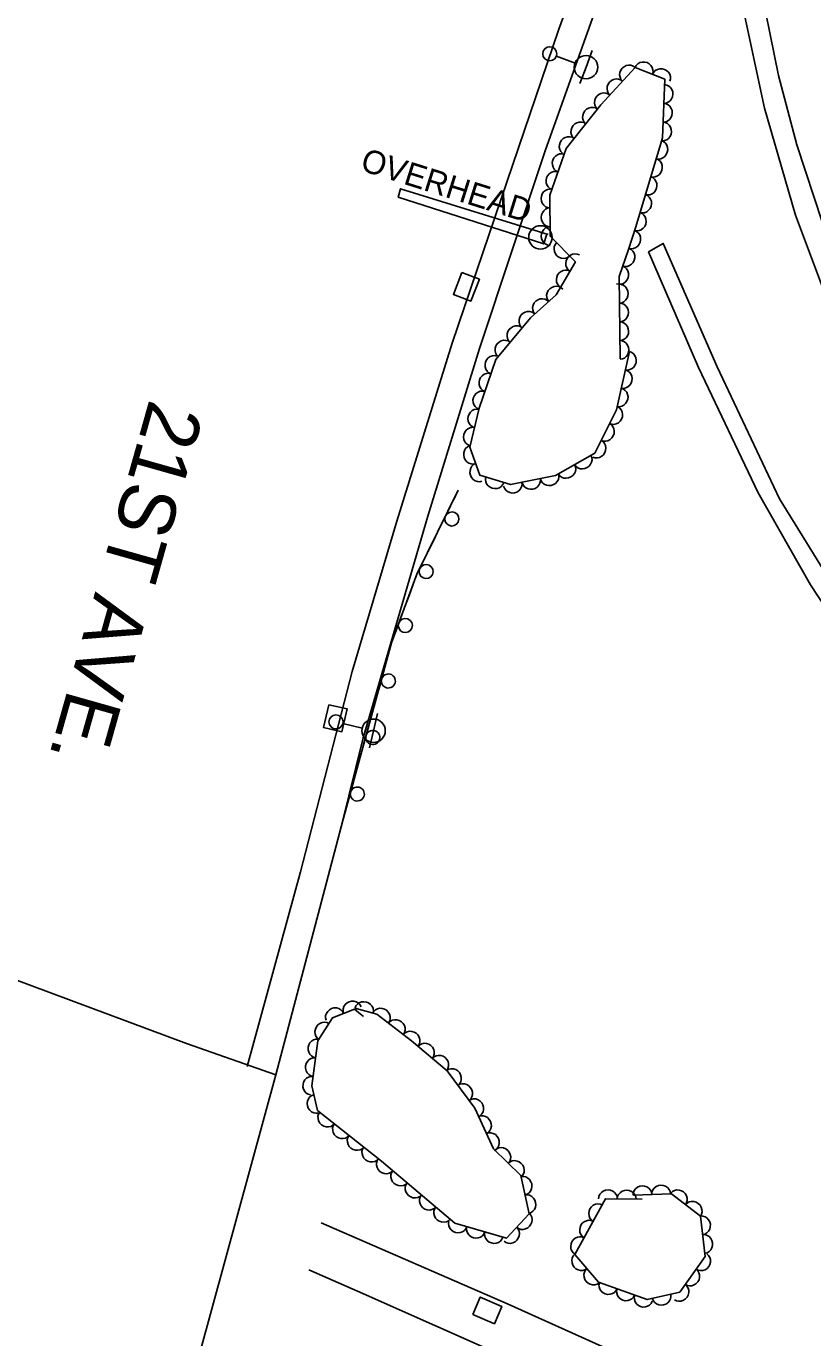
# Model space of a CAD drawing. Extents: x 1722896 to 1754269, y 648279 to 666297.
# Drawn here: x 1730376.5 to 1730544.3, y 652553.4 to 652833.1 of the extents above; entities that cross this region are included whole.
import ezdxf

# ---------------------------------------------------------------- set-up
doc = ezdxf.new("R2010")
doc.units = 0
for name, color, linetype in [('DESIGN - CENTERLINE - Proposed', 7, 'Continuous'), ('DESIGN - PUBLIC HEARING - Shapes', 7, 'Continuous'), ('DESIGN - SCRATCH - User 1', 7, 'Continuous'), ('DESIGN - SHEET - Linework', 7, 'Continuous'), ('SURVEY - CENTERLINE - Preliminary Text', 7, 'Continuous'), ('SURVEY - DRAINAGE - Natural Features', 7, 'Continuous'), ('SURVEY - DTM - Breaklines', 7, 'Continuous'), ('SURVEY - VEGETATION - Features with Text', 7, 'Continuous')]:
    doc.layers.add(name, color=color, linetype=linetype)

msp = doc.modelspace()

# ---------------------------------------------------------------- linework, layer by layer
at = {"layer": 'DESIGN - CENTERLINE - Proposed'}
for points in [[(1730678.62, 652556.59), (1730655.66, 652581.98), (1730633.59, 652606.1), (1730610.89, 652629.81), (1730587.34, 652655.47), (1730572.3, 652674.38), (1730557.65, 652692.98), (1730543.82, 652713.96), (1730532.68, 652733.61), (1730519.92, 652760.34), (1730509.3, 652785), (1730512.44, 652786.79), (1730523.91, 652760.51), (1730537.26, 652732.3), (1730550.79, 652710.35), (1730569.07, 652684.4), (1730588.75, 652660.2), (1730609.5, 652636.9), (1730631.92, 652613.32), (1730651.78, 652591.33), (1730680.55, 652559.79)], [(1730429.78, 652609.47), (1730444.06, 652663.76)], [(1730320.03, 652649.74), (1730360.86, 652634.69), (1730410.72, 652616.15), (1730429.78, 652609.47), (1730413.52, 652550.19), (1730395.45, 652485.89), (1730380.84, 652435.06), (1730364.21, 652375.37), (1730341.88, 652382.42), (1730293.39, 652400.33), (1730258.81, 652413.03), (1730243.66, 652419.34), (1730256.53, 652465.44), (1730260.79, 652480.99)]]:
    msp.add_lwpolyline(points, dxfattribs=at)
at = {"layer": 'DESIGN - PUBLIC HEARING - Shapes'}
msp.add_line((1730486.22, 652788.06), (1730486.22, 652788.06), dxfattribs=at)
msp.add_lwpolyline([(1730487.88, 652788.7), (1730456.37, 652798.44), (1730455.88, 652796.69), (1730486.93, 652786.7), (1730487.59, 652788.83)], dxfattribs=at)
msp.add_circle((1730486.22, 652788.08), 2.5, dxfattribs=at)
at = {"layer": 'DESIGN - SCRATCH - User 1'}
for points in [[(1730444.06, 652663.76), (1730454.44, 652701.65), (1730459.87, 652716.23), (1730468.67, 652734.15)], [(1730467.71, 652732.21), (1730468.67, 652734.15)], [(1730464.98, 652726.65), (1730467.01, 652730.78)], [(1730463.24, 652723.1), (1730464.28, 652725.21)], [(1730462.21, 652720.99), (1730463.24, 652723.1)], [(1730459.55, 652715.39), (1730459.87, 652716.23), (1730461.5, 652719.56)], [(1730457.36, 652709.49), (1730458.18, 652711.69)], [(1730458.18, 652711.69), (1730459, 652713.89)], [(1730455.19, 652703.68), (1730456.8, 652707.99)], [(1730453.97, 652699.93), (1730454.44, 652701.65), (1730454.64, 652702.18)], [(1730453.35, 652697.66), (1730453.97, 652699.93)], [(1730451.71, 652691.68), (1730452.92, 652696.12)], [(1730450.67, 652687.87), (1730451.29, 652690.14)], [(1730450.04, 652685.6), (1730450.67, 652687.87)], [(1730448.41, 652679.62), (1730449.62, 652684.06)], [(1730447.36, 652675.81), (1730447.99, 652678.08)], [(1730446.74, 652673.55), (1730447.36, 652675.81)], [(1730445.11, 652667.57), (1730446.32, 652672)], [(1730444.06, 652663.76), (1730444.68, 652666.02)]]:
    msp.add_lwpolyline(points, dxfattribs=at)
for centre, start, end in [((1730467.33, 652728.03), 267.1178, 267.108), ((1730461.82, 652716.81), 267.1178, 267.108), ((1730457.39, 652705.29), 272.841, 272.8312), ((1730453.76, 652693.48), 277.9459, 277.9361), ((1730450.46, 652681.42), 277.9459, 277.9361), ((1730447.15, 652669.37), 277.9459, 277.9361)]:
    msp.add_arc(centre, 1.5, start, end, dxfattribs=at)
at = {"layer": 'SURVEY - CENTERLINE - Preliminary Text'}
for points in [[(1730690.91, 652578.28), (1730670.64, 652599.73), (1730652.08, 652619.98), (1730635.95, 652638.35), (1730620.02, 652657.68), (1730605.98, 652676.11), (1730591.81, 652697.52), (1730580.39, 652715.47), (1730569.39, 652735.86), (1730560.76, 652753.62), (1730552.41, 652773.72), (1730546.42, 652791.17), (1730540.93, 652807.79), (1730537, 652822.62), (1730534.28, 652835.9), (1730531.95, 652852.41), (1730530.87, 652867.87), (1730530.75, 652886.96), (1730532.31, 652912.93), (1730536.34, 652936.8)], [(1730528.15, 652886.5), (1730529.41, 652904.36), (1730532.14, 652923.64), (1730530.89, 652925.63), (1730528.76, 652926.41), (1730526.78, 652925.61), (1730524.92, 652922.7), (1730516.76, 652902.55), (1730509.61, 652884.3), (1730501.43, 652863.2), (1730490.15, 652832.52), (1730477.84, 652796.28), (1730467.37, 652765.52), (1730455.57, 652727.59), (1730446.07, 652695.48), (1730435.05, 652652.78), (1730423.64, 652611.26)], [(1730528.01, 652885.82), (1730520.73, 652885.93), (1730516.76, 652886.91), (1730499.8, 652841.88), (1730487.24, 652806.53), (1730473.18, 652764.42), (1730462.17, 652728.61), (1730448.37, 652681.33), (1730443.74, 652662.66)], [(1730688.22, 652575.09), (1730670.36, 652593.21), (1730647.86, 652617.46), (1730626.59, 652641.84), (1730609.48, 652663.96), (1730596.97, 652681.47), (1730583.23, 652702.24), (1730570.75, 652723.48), (1730558.17, 652748.44), (1730548.35, 652772.38), (1730540.62, 652792.8), (1730534.01, 652815.65), (1730529.83, 652835.2), (1730527.59, 652852.49), (1730525.28, 652875.17), (1730525.91, 652885.34)], [(1730439.44, 652577.92), (1730479.36, 652560.57), (1730516.57, 652543.77), (1730546.11, 652530.18), (1730577.83, 652514.71), (1730613.44, 652496.57), (1730642.72, 652481.14)], [(1730637.46, 652472.36), (1730587.5, 652498.21), (1730541.33, 652520.67), (1730496.03, 652541.67), (1730447.16, 652563.34), (1730436.79, 652567.91)]]:
    msp.add_lwpolyline(points, dxfattribs=at)
at = {"layer": 'SURVEY - DRAINAGE - Natural Features'}
for p, q in [((1730470.43, 652777.54), (1730470.43, 652777.54)), ((1730442.47, 652685.53), (1730442.47, 652685.53)), ((1730474.89, 652559.24), (1730474.89, 652559.24))]:
    msp.add_line(p, q, dxfattribs=at)
for points in [[(1730469.45, 652780.59), (1730473.19, 652779.16), (1730471.4, 652774.49), (1730467.66, 652775.92), (1730469.45, 652780.59)], [(1730441.08, 652688.41), (1730444.98, 652687.52), (1730443.86, 652682.64), (1730439.96, 652683.54), (1730441.08, 652688.41)], [(1730471.8, 652558.4), (1730473.39, 652562.07), (1730477.98, 652560.08), (1730476.39, 652556.41), (1730471.8, 652558.4)]]:
    msp.add_lwpolyline(points, dxfattribs=at)
at = {"layer": 'SURVEY - DTM - Breaklines'}
for p, q in [((1730489.61, 652826.72), (1730493.6, 652825.25)), ((1730495.95, 652824.39), (1730497.24, 652827.91)), ((1730495.95, 652824.39), (1730494.65, 652820.87)), ((1730450.62, 652682.87), (1730451.48, 652686.52)), ((1730444.05, 652684.42), (1730448.19, 652683.44)), ((1730450.62, 652682.87), (1730449.76, 652679.22))]:
    msp.add_line(p, q, dxfattribs=at)
for centre, radius in [((1730488.21, 652827.24), 1.5), ((1730495.95, 652824.39), 2.5), ((1730442.59, 652684.76), 1.5), ((1730450.62, 652682.87), 2.5)]:
    msp.add_circle(centre, radius, dxfattribs=at)
at = {"layer": 'SURVEY - VEGETATION - Features with Text'}
for points in [[(1730505.23, 652763.72), (1730502.42, 652751.34), (1730497.82, 652742.07), (1730489.44, 652737.28), (1730479.84, 652735.36), (1730473.29, 652737.34), (1730471.17, 652743.32), (1730473.15, 652751.69), (1730476.7, 652762.07), (1730484.09, 652770.95), (1730489.58, 652775.81), (1730493.67, 652782.89), (1730488.28, 652788.32), (1730488.24, 652797.06), (1730491.69, 652807.04), (1730499.09, 652816.32), (1730506.4, 652824.34), (1730512.76, 652821.86), (1730512.24, 652809.3), (1730506.54, 652790.35), (1730505.04, 652785.47), (1730503.02, 652779.73), (1730503.22, 652762.2)], [(1730446.64, 652623.72), (1730451.33, 652622.45), (1730458.74, 652616.73), (1730466.29, 652610.36), (1730472.22, 652602.36), (1730476.2, 652593.69), (1730482.06, 652588.03), (1730483.78, 652579.84), (1730479.01, 652574.63), (1730467.94, 652577.87), (1730452.32, 652591.05), (1730438.68, 652601.9), (1730437.42, 652607.16), (1730438.73, 652616.72), (1730441.87, 652621.67), (1730446.51, 652623.46), (1730447.43, 652622.77), (1730448.49, 652621.89)], [(1730505.97, 652583.84), (1730514.15, 652584.13), (1730520.38, 652579.33), (1730521.36, 652570.77), (1730515.95, 652563.12), (1730509.01, 652561.56), (1730498.59, 652565.29), (1730493.59, 652571.2), (1730500.1, 652583.05), (1730507.94, 652582.97)]]:
    msp.add_lwpolyline(points, dxfattribs=at)
for centre, major_axis in [((1730505.06, 652822.87), (1.35, 1.48)), ((1730508.28, 652823.6), (1.86, -0.73)), ((1730512, 652822.15), (1.86, -0.73)), ((1730502.37, 652819.92), (1.35, 1.48)), ((1730512.62, 652818.67), (-0.08, -2)), ((1730499.67, 652816.96), (1.35, 1.48)), ((1730497.13, 652813.87), (1.25, 1.56)), ((1730512.46, 652814.67), (-0.08, -2)), ((1730494.64, 652810.74), (1.25, 1.56)), ((1730512.29, 652810.67), (-0.08, -2)), ((1730492.15, 652807.62), (1.25, 1.56)), ((1730511.48, 652806.79), (-0.58, -1.92)), ((1730490.62, 652803.95), (0.65, 1.89)), ((1730510.33, 652802.95), (-0.58, -1.92)), ((1730489.31, 652800.17), (0.65, 1.89)), ((1730509.18, 652799.12), (-0.58, -1.92)), ((1730488.24, 652796.36), (-0.01, 2)), ((1730508.03, 652795.29), (-0.58, -1.92)), ((1730488.26, 652792.36), (-0.01, 2)), ((1730506.88, 652791.46), (-0.58, -1.92)), ((1730488.28, 652788.36), (-0.01, 2)), ((1730505.71, 652787.64), (-0.59, -1.91)), ((1730491.07, 652785.51), (-1.41, 1.42)), ((1730493.52, 652782.62), (1, 1.73)), ((1730504.47, 652783.84), (-0.66, -1.89)), ((1730491.52, 652779.16), (1, 1.73)), ((1730503.14, 652780.06), (-0.66, -1.89)), ((1730489.48, 652775.72), (1.5, 1.33)), ((1730503.06, 652776.08), (0.02, -2)), ((1730486.49, 652773.07), (1.5, 1.33)), ((1730503.11, 652772.08), (0.02, -2)), ((1730483.58, 652770.33), (1.28, 1.54)), ((1730503.16, 652768.08), (0.02, -2)), ((1730481.02, 652767.26), (1.28, 1.54)), ((1730478.46, 652764.19), (1.28, 1.54)), ((1730503.2, 652764.08), (0.02, -2)), ((1730476.29, 652760.89), (0.65, 1.89)), ((1730504.79, 652761.77), (-0.44, -1.95)), ((1730475, 652757.11), (0.65, 1.89)), ((1730503.9, 652757.87), (-0.44, -1.95)), ((1730503.02, 652753.97), (-0.44, -1.95)), ((1730473.71, 652753.32), (0.65, 1.89)), ((1730472.63, 652749.48), (0.46, 1.95)), ((1730501.84, 652750.17), (-0.89, -1.79)), ((1730471.71, 652745.59), (0.46, 1.95)), ((1730500.06, 652746.59), (-0.89, -1.79)), ((1730498.28, 652743.01), (-0.89, -1.79)), ((1730471.73, 652741.74), (-0.67, 1.89)), ((1730473.07, 652737.97), (-0.67, 1.89)), ((1730491.78, 652738.62), (-1.74, -0.99)), ((1730495.25, 652740.61), (-1.74, -0.99)), ((1730476.48, 652736.38), (-1.91, 0.58)), ((1730484.24, 652736.24), (-1.96, -0.39)), ((1730488.16, 652737.03), (-1.96, -0.39)), ((1730480.32, 652735.45), (-1.96, -0.39)), ((1730446.08, 652623.3), (1.87, 0.72)), ((1730448.58, 652623.2), (1.93, -0.52)), ((1730442.34, 652621.86), (1.87, 0.72)), ((1730452.24, 652621.76), (1.58, -1.22)), ((1730440, 652618.72), (1.07, 1.69)), ((1730455.4, 652619.31), (1.58, -1.22)), ((1730458.57, 652616.86), (1.58, -1.22)), ((1730438.51, 652615.11), (0.27, 1.98)), ((1730461.63, 652614.29), (1.53, -1.29)), ((1730464.69, 652611.71), (1.53, -1.29)), ((1730437.96, 652611.14), (0.27, 1.98)), ((1730467.42, 652608.83), (1.19, -1.61)), ((1730437.42, 652607.18), (0.27, 1.98)), ((1730469.8, 652605.62), (1.19, -1.61)), ((1730438.34, 652603.29), (-0.47, 1.95)), ((1730472.19, 652602.4), (1.19, -1.61)), ((1730440.69, 652600.3), (-1.57, 1.24)), ((1730473.86, 652598.77), (0.83, -1.82)), ((1730443.82, 652597.81), (-1.57, 1.24)), ((1730446.95, 652595.32), (-1.57, 1.24)), ((1730475.53, 652595.14), (0.83, -1.82)), ((1730450.08, 652592.83), (-1.57, 1.24)), ((1730477.93, 652592.02), (1.44, -1.39)), ((1730453.19, 652590.32), (-1.53, 1.29)), ((1730480.81, 652589.24), (1.44, -1.39)), ((1730456.25, 652587.74), (-1.53, 1.29)), ((1730459.31, 652585.16), (-1.53, 1.29)), ((1730482.52, 652585.82), (0.41, -1.96)), ((1730507.97, 652583.91), (2, 0.07)), ((1730511.96, 652584.05), (2, 0.07)), ((1730462.36, 652582.58), (-1.53, 1.29)), ((1730483.35, 652581.9), (0.41, -1.96)), ((1730500.62, 652583.05), (2, -0.02)), ((1730504.62, 652583), (2, -0.02)), ((1730515.59, 652583.02), (1.58, -1.22)), ((1730518.76, 652580.58), (1.58, -1.22)), ((1730465.42, 652580), (-1.53, 1.29)), ((1730482.5, 652578.45), (-1.35, -1.48)), ((1730498.43, 652580), (0.96, 1.75)), ((1730468.61, 652577.68), (-1.92, 0.56)), ((1730472.45, 652576.55), (-1.92, 0.56)), ((1730479.8, 652575.49), (-1.35, -1.48)), ((1730496.5, 652576.5), (0.96, 1.75)), ((1730520.6, 652577.39), (0.23, -1.99)), ((1730476.29, 652575.43), (-1.92, 0.56)), ((1730494.58, 652572.99), (0.96, 1.75)), ((1730521.06, 652573.42), (0.23, -1.99)), ((1730520.59, 652569.68), (-1.15, -1.63)), ((1730494.85, 652569.7), (-1.29, 1.53)), ((1730497.44, 652566.65), (-1.29, 1.53)), ((1730518.28, 652566.42), (-1.15, -1.63)), ((1730500.68, 652564.54), (-1.88, 0.67)), ((1730504.44, 652563.2), (-1.88, 0.67)), ((1730515.97, 652563.15), (-1.15, -1.63)), ((1730508.21, 652561.85), (-1.88, 0.67)), ((1730512.08, 652562.25), (-1.95, -0.44))]:
    msp.add_ellipse(centre, major_axis=major_axis, ratio=0.940188, start_param=0, end_param=3.141593, dxfattribs=at)

# ---------------------------------------------------------------- texts
at = {"layer": 'DESIGN - PUBLIC HEARING - Shapes'}
msp.add_text('OVERHEAD', height=5, rotation=342.5501, dxfattribs=at).set_placement((1730447.56, 652802.45))
at = {"layer": 'DESIGN - SHEET - Linework'}
msp.add_text('21ST AVE.', height=12, rotation=254.2432, dxfattribs=at).set_placement((1730402.87, 652753.84))

doc.saveas('drawing.dxf')
